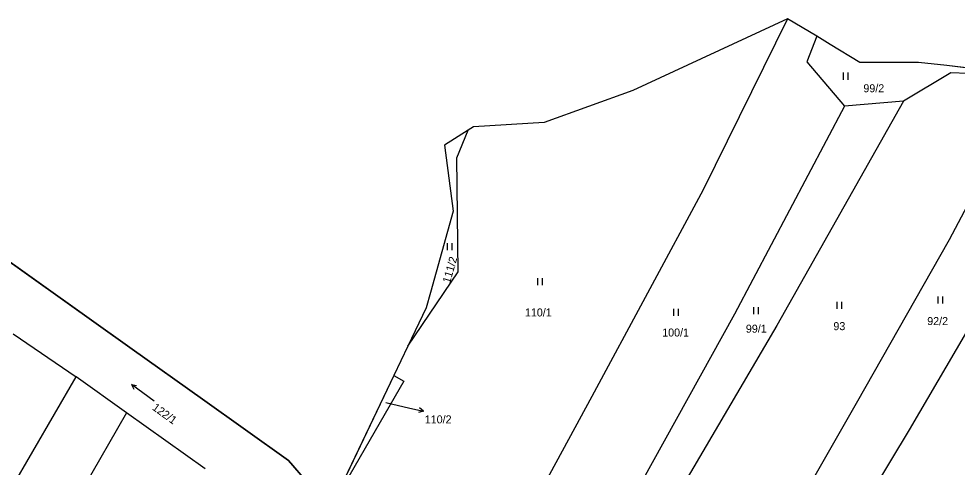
# Model space of a CAD drawing. Extents: x -756746 to -753363, y -1166406 to -1161727.
# Drawn here: x -754460.4 to -754261, y -1162153.9 to -1162058.7 of the extents above; entities that cross this region are included whole.
import ezdxf

# ---------------------------------------------------------------- set-up
doc = ezdxf.new("R2010")
doc.units = 0
for name, color, linetype in [('Hranice kat_území', 7, 'Continuous'), ('Hranice parcel', 7, 'Continuous'), ('Parcelní čísla', 7, 'Continuous'), ('Pop  PČ popisy', 7, 'Continuous'), ('Značky kultur', 7, 'Continuous')]:
    doc.layers.add(name, color=color, linetype=linetype)

msp = doc.modelspace()

# ---------------------------------------------------------------- linework, layer by layer
at = {"layer": 'Hranice kat_území'}
msp.add_lwpolyline([(-754244.32, -1162070.84), (-754263.26, -1162068.63), (-754269.26, -1162067.93), (-754281.7, -1162067.93), (-754288.06, -1162064.1), (-754290.89, -1162062.4), (-754297.09, -1162058.67), (-754329.95, -1162073.93), (-754348.74, -1162080.68), (-754363.77, -1162081.64), (-754364.9, -1162082.35), (-754369.96, -1162085.51), (-754368.13, -1162099.57), (-754372.94, -1162116.8), (-754373.85, -1162120.06), (-754377.75, -1162128.22), (-754380.72, -1162134.45), (-754394.24, -1162162.73), (-754402.13, -1162153.59), (-754403.09, -1162152.48), (-754421.37, -1162139.46), (-754436.27, -1162128.86), (-754466.25, -1162107.52)], dxfattribs=at)
at = {"layer": 'Hranice parcel'}
for p, q in [((-754297.09, -1162058.67), (-754329.95, -1162073.93)), ((-754290.89, -1162062.4), (-754297.09, -1162058.67)), ((-754288.06, -1162064.1), (-754290.89, -1162062.4)), ((-754281.7, -1162067.93), (-754288.06, -1162064.1)), ((-754269.26, -1162067.93), (-754281.7, -1162067.93)), ((-754263.26, -1162068.63), (-754269.26, -1162067.93)), ((-754244.32, -1162070.84), (-754263.26, -1162068.63)), ((-754272.47, -1162076.17), (-754285, -1162077.22)), ((-754364.9, -1162082.35), (-754369.96, -1162085.51)), ((-754363.77, -1162081.64), (-754364.9, -1162082.35)), ((-754466.25, -1162107.52), (-754436.27, -1162128.86)), ((-754461.56, -1162125.59), (-754448.2, -1162134.72)), ((-754436.27, -1162128.86), (-754421.37, -1162139.46)), ((-754377.75, -1162128.22), (-754380.72, -1162134.45)), ((-754464.18, -1162162.3), (-754448.2, -1162134.72)), ((-754437.48, -1162142.37), (-754448.2, -1162134.72)), ((-754380.72, -1162134.45), (-754394.24, -1162162.73)), ((-754421.37, -1162139.46), (-754403.09, -1162152.48)), ((-754437.48, -1162142.37), (-754479.97, -1162215.93)), ((-754420.8, -1162154.26), (-754437.48, -1162142.37)), ((-754403.09, -1162152.48), (-754402.13, -1162153.59)), ((-754402.13, -1162153.59), (-754394.24, -1162162.73))]:
    msp.add_line(p, q, dxfattribs=at)
for points in [[(-754297.09, -1162058.67), (-754314.99, -1162094.99), (-754338.64, -1162138.9), (-754356.2, -1162171.28)], [(-754290.89, -1162062.4), (-754293.01, -1162067.81), (-754285, -1162077.22)], [(-754244.32, -1162070.84), (-754262.77, -1162105.6), (-754282.53, -1162140.41), (-754302.6, -1162175.59)], [(-754244.32, -1162070.84), (-754262.42, -1162070.14), (-754272.47, -1162076.17)], [(-754329.95, -1162073.93), (-754348.74, -1162080.68), (-754363.77, -1162081.64)], [(-754285, -1162077.22), (-754308.37, -1162121.4), (-754330.61, -1162161.58)], [(-754272.47, -1162076.17), (-754299.38, -1162123.83), (-754325.58, -1162168.4)], [(-754231.34, -1162077.7), (-754271.26, -1162145.96), (-754290.64, -1162178.19)], [(-754377.75, -1162128.22), (-754367.03, -1162112.41), (-754367.32, -1162088.24), (-754364.9, -1162082.35)], [(-754369.96, -1162085.51), (-754368.13, -1162099.57), (-754372.94, -1162116.8)], [(-754372.94, -1162116.8), (-754373.85, -1162120.06), (-754377.75, -1162128.22)], [(-754380.72, -1162134.45), (-754378.59, -1162135.68), (-754394.24, -1162162.73)]]:
    msp.add_lwpolyline(points, dxfattribs=at)
at = {"layer": 'Pop  PČ popisy'}
for p, q in [((-754382.4, -1162140.15), (-754377.3, -1162141.37)), ((-754377.3, -1162141.37), (-754374.38, -1162142.04)), ((-754374.38, -1162142.04), (-754375.24, -1162141.33)), ((-754374.38, -1162142.04), (-754375.46, -1162142.31))]:
    msp.add_line(p, q, dxfattribs=at)
at = {"layer": 'Značky kultur'}
for p, q in [((-754285.22, -1162071.61), (-754285.22, -1162070.11)), ((-754284.22, -1162071.61), (-754284.22, -1162070.11)), ((-754369.31, -1162107.8), (-754369.31, -1162106.3)), ((-754368.31, -1162107.8), (-754368.31, -1162106.3)), ((-754350.11, -1162115.26), (-754350.11, -1162113.76)), ((-754349.11, -1162115.26), (-754349.11, -1162113.76)), ((-754286.53, -1162120.3), (-754286.53, -1162118.8)), ((-754285.53, -1162120.3), (-754285.53, -1162118.8)), ((-754265.09, -1162119.18), (-754265.09, -1162117.68)), ((-754264.09, -1162119.18), (-754264.09, -1162117.68)), ((-754321.21, -1162121.79), (-754321.21, -1162120.29)), ((-754320.21, -1162121.79), (-754320.21, -1162120.29)), ((-754304.24, -1162121.42), (-754304.24, -1162119.92)), ((-754303.24, -1162121.42), (-754303.24, -1162119.92)), ((-754431.58, -1162139.9), (-754436.44, -1162136.37)), ((-754436.44, -1162136.37), (-754435.94, -1162137.35)), ((-754436.44, -1162136.37), (-754435.35, -1162136.54))]:
    msp.add_line(p, q, dxfattribs=at)

# ---------------------------------------------------------------- texts
at = {"layer": 'Parcelní čísla'}
for s, p in [('99/2', (-754280.97, -1162074.28)), ('110/1', (-754352.86, -1162121.9)), ('93', (-754287.34, -1162124.81)), ('92/2', (-754267.41, -1162123.73)), ('100/1', (-754323.7, -1162126.16)), ('99/1', (-754305.93, -1162125.35)), ('110/2', (-754374.13, -1162144.61))]:
    msp.add_text(s, height=1.7, dxfattribs=at).set_placement(p)
for s, rotation, p in [('111/2', 74, (-754368.77, -1162114.96)), ('122/1', 324, (-754432.17, -1162141.57))]:
    msp.add_text(s, height=1.7, rotation=rotation, dxfattribs=at).set_placement(p)

doc.saveas('drawing.dxf')
